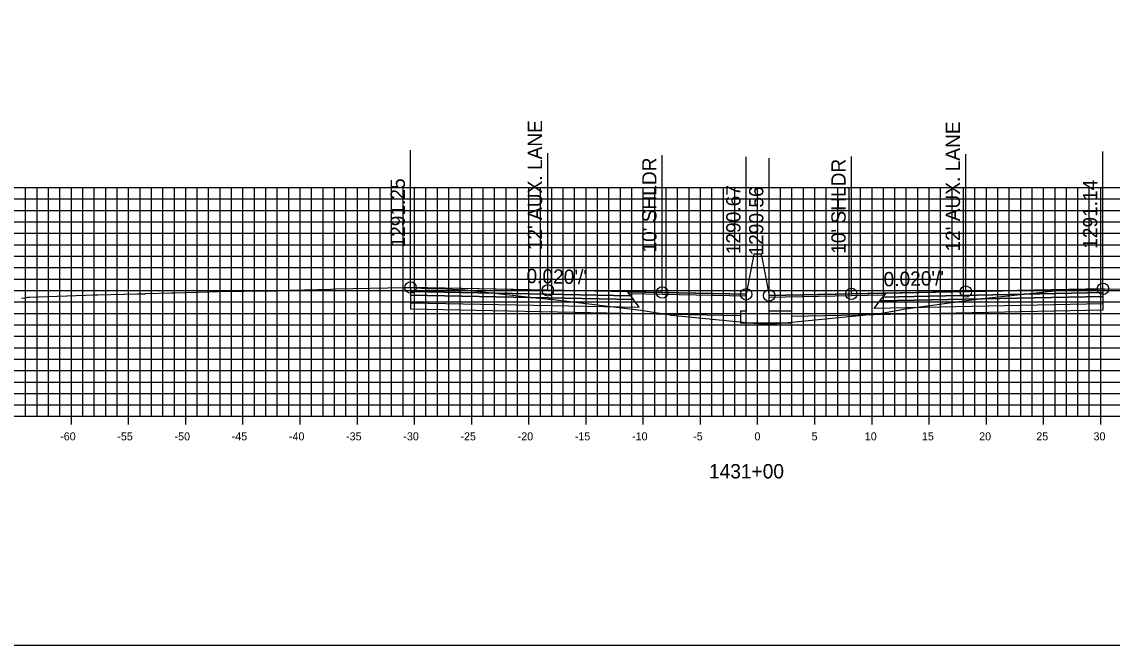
# Model space of a CAD drawing. Extents: x 674939 to 678919, y 750652 to 765176.
# Drawn here: x 678674.2 to 678769.5, y 758282.6 to 758337 of the extents above; entities that cross this region are included whole.
import ezdxf

# ---------------------------------------------------------------- set-up
doc = ezdxf.new("R2010")
doc.units = 0
for name, color, linetype in [('Level 10', 7, 'Continuous'), ('Level 17', 7, 'Continuous'), ('Level 18', 7, 'Continuous'), ('Level 19', 7, 'Continuous'), ('Level 20', 7, 'Continuous'), ('Level 22', 7, 'Continuous'), ('Level 23', 7, 'Continuous'), ('Level 4', 7, 'Continuous'), ('Level 8', 7, 'Continuous'), ('Level 9', 7, 'Continuous')]:
    doc.layers.add(name, color=color, linetype=linetype)

msp = doc.modelspace()

# ---------------------------------------------------------------- linework, layer by layer
at = {"layer": 'Level 10'}
msp.add_lwpolyline([(678674.182, 758312.864), (678674.521, 758312.92), (678674.718, 758312.958), (678674.789, 758312.962), (678674.852, 758312.964), (678680.58, 758313.168), (678680.843, 758313.174), (678683.135, 758313.23), (678683.171, 758313.23), (678684.317, 758313.248), (678684.363, 758313.25), (678684.989, 758313.27), (678685.043, 758313.272), (678687.28, 758313.344), (678687.544, 758313.35), (678691.362, 758313.458), (678695.944, 758313.512), (678696.135, 758313.516), (678696.517, 758313.525), (678697.663, 758313.585), (678697.781, 758313.59), (678701.217, 758313.676), (678701.6, 758313.684), (678707.708, 758313.804), (678707.754, 758313.805), (678708.186, 758313.804), (678708.188, 758313.804), (678708.328, 758313.804), (678708.372, 758313.8), (678709.517, 758313.73), (678709.554, 758313.73), (678710.699, 758313.715), (678710.717, 758313.716), (678710.781, 758313.712), (678712.878, 758313.601), (678712.914, 758313.599), (678712.93, 758313.597), (678718.892, 758312.95), (678720.281, 758312.8), (678720.357, 758312.791), (678720.422, 758312.784), (678720.677, 758312.753), (678728.326, 758311.815), (678730.898, 758311.412), (678730.944, 758311.405), (678730.958, 758311.403), (678730.989, 758311.398), (678731.297, 758311.37), (678738.174, 758310.689), (678739.507, 758310.619), (678740.923, 758310.723), (678749.188, 758311.547), (678750.844, 758311.841), (678751.242, 758311.926), (678755.918, 758312.564), (678757.89, 758312.829), (678759.597, 758312.995), (678762.88, 758313.341), (678764.687, 758313.534), (678765.371, 758313.581), (678765.674, 758313.591), (678766.708, 758313.62), (678767.397, 758313.619), (678767.535, 758313.618), (678768.611, 758313.682), (678768.728, 758313.691), (678768.859, 758313.698), (678768.88, 758313.7), (678770.432, 758313.666)], dxfattribs=at)
at = {"layer": 'Level 17'}
for points in [[(678738.203, 758316.717), (678737.533, 758313.217)], [(678738.863, 758316.607), (678738.863, 758316.717), (678738.203, 758316.717), (678738.203, 758316.717)], [(678738.863, 758316.607), (678739.533, 758313.107)], [(678737.533, 758313.217), (678737.533, 758311.732), (678737.033, 758311.732), (678737.033, 758310.732), (678741.533, 758310.732), (678741.533, 758311.732), (678739.533, 758311.732), (678739.533, 758313.107)]]:
    msp.add_lwpolyline(points, dxfattribs=at)
at = {"layer": 'Level 18'}
for points in [[(678737.533, 758313.217), (678730.188, 758313.364), (678720.188, 758313.564), (678708.188, 758313.804)], [(678768.728, 758313.691), (678756.728, 758313.451), (678746.728, 758313.251), (678739.533, 758313.107)]]:
    msp.add_lwpolyline(points, dxfattribs=at)
for points in [[(678708.188, 758313.804), (678708.188, 758313.474), (678727.438, 758313.089), (678727.188, 758313.424)], [(678768.728, 758313.691), (678768.728, 758313.361), (678749.478, 758312.976), (678749.728, 758313.311)], [(678727.188, 758313.424), (678737.533, 758313.217), (678737.537, 758313.059), (678727.307, 758313.264)], [(678749.608, 758313.151), (678739.533, 758312.95), (678739.533, 758313.107), (678749.728, 758313.311)]]:
    msp.add_lwpolyline(points, close=True, dxfattribs=at)
at = {"layer": 'Level 19'}
for points in [[(678708.188, 758313.474), (678708.188, 758313.144), (678727.688, 758312.754), (678727.438, 758313.089)], [(678708.188, 758313.144), (678708.188, 758312.484), (678728.188, 758312.084), (678727.688, 758312.754)], [(678768.728, 758313.031), (678768.728, 758312.371), (678748.728, 758311.971), (678749.228, 758312.641)], [(678768.728, 758313.361), (678768.728, 758313.031), (678749.228, 758312.641), (678749.478, 758312.976)]]:
    msp.add_lwpolyline(points, close=True, dxfattribs=at)
for points in [[(678708.188, 758312.484), (678708.188, 758311.944), (678728.188, 758311.544), (678737.033, 758311.367)], [(678768.728, 758312.371), (678768.728, 758311.831), (678748.728, 758311.431), (678741.533, 758311.287)]]:
    msp.add_lwpolyline(points, dxfattribs=at)
at = {"layer": 'Level 20'}
for p, q in [((678638.533, 758322.551), (678838.533, 758322.551)), ((678674.533, 758302.551), (678674.533, 758322.551)), ((678675.533, 758302.551), (678675.533, 758322.551)), ((678676.533, 758302.551), (678676.533, 758322.551)), ((678677.533, 758302.551), (678677.533, 758322.551)), ((678678.533, 758302.551), (678678.533, 758322.551)), ((678679.533, 758302.551), (678679.533, 758322.551)), ((678680.533, 758302.551), (678680.533, 758322.551)), ((678681.533, 758302.551), (678681.533, 758322.551)), ((678682.533, 758302.551), (678682.533, 758322.551)), ((678683.533, 758302.551), (678683.533, 758322.551)), ((678684.533, 758302.551), (678684.533, 758322.551)), ((678685.533, 758302.551), (678685.533, 758322.551)), ((678686.533, 758302.551), (678686.533, 758322.551)), ((678687.533, 758302.551), (678687.533, 758322.551)), ((678688.533, 758302.551), (678688.533, 758322.551)), ((678689.533, 758302.551), (678689.533, 758322.551)), ((678690.533, 758302.551), (678690.533, 758322.551)), ((678691.533, 758302.551), (678691.533, 758322.551)), ((678692.533, 758302.551), (678692.533, 758322.551)), ((678693.533, 758302.551), (678693.533, 758322.551)), ((678694.533, 758302.551), (678694.533, 758322.551)), ((678695.533, 758302.551), (678695.533, 758322.551)), ((678696.533, 758302.551), (678696.533, 758322.551)), ((678697.533, 758302.551), (678697.533, 758322.551)), ((678698.533, 758302.551), (678698.533, 758322.551)), ((678699.533, 758302.551), (678699.533, 758322.551)), ((678700.533, 758302.551), (678700.533, 758322.551)), ((678701.533, 758302.551), (678701.533, 758322.551)), ((678702.533, 758302.551), (678702.533, 758322.551)), ((678703.533, 758302.551), (678703.533, 758322.551)), ((678704.533, 758302.551), (678704.533, 758322.551)), ((678705.533, 758302.551), (678705.533, 758322.551)), ((678706.533, 758302.551), (678706.533, 758322.551)), ((678707.533, 758302.551), (678707.533, 758322.551)), ((678708.533, 758302.551), (678708.533, 758322.551)), ((678709.533, 758302.551), (678709.533, 758322.551)), ((678710.533, 758302.551), (678710.533, 758322.551)), ((678711.533, 758302.551), (678711.533, 758322.551)), ((678712.533, 758302.551), (678712.533, 758322.551)), ((678713.533, 758302.551), (678713.533, 758322.551)), ((678714.533, 758302.551), (678714.533, 758322.551)), ((678715.533, 758302.551), (678715.533, 758322.551)), ((678716.533, 758302.551), (678716.533, 758322.551)), ((678717.533, 758302.551), (678717.533, 758322.551)), ((678718.533, 758302.551), (678718.533, 758322.551)), ((678719.533, 758302.551), (678719.533, 758322.551)), ((678720.533, 758302.551), (678720.533, 758322.551)), ((678721.533, 758302.551), (678721.533, 758322.551)), ((678722.533, 758302.551), (678722.533, 758322.551)), ((678723.533, 758302.551), (678723.533, 758322.551)), ((678724.533, 758302.551), (678724.533, 758322.551)), ((678725.533, 758302.551), (678725.533, 758322.551)), ((678726.533, 758302.551), (678726.533, 758322.551)), ((678727.533, 758302.551), (678727.533, 758322.551)), ((678728.533, 758302.551), (678728.533, 758322.551)), ((678729.533, 758302.551), (678729.533, 758322.551)), ((678730.533, 758302.551), (678730.533, 758322.551)), ((678731.533, 758302.551), (678731.533, 758322.551)), ((678732.533, 758302.551), (678732.533, 758322.551)), ((678733.533, 758302.551), (678733.533, 758322.551)), ((678734.533, 758302.551), (678734.533, 758322.551)), ((678735.533, 758302.551), (678735.533, 758322.551)), ((678736.533, 758302.551), (678736.533, 758322.551)), ((678737.533, 758302.551), (678737.533, 758322.551)), ((678738.533, 758302.551), (678738.533, 758322.551)), ((678739.533, 758302.551), (678739.533, 758322.551)), ((678740.533, 758302.551), (678740.533, 758322.551)), ((678741.533, 758302.551), (678741.533, 758322.551)), ((678742.533, 758302.551), (678742.533, 758322.551)), ((678743.533, 758302.551), (678743.533, 758322.551)), ((678744.533, 758302.551), (678744.533, 758322.551)), ((678745.533, 758302.551), (678745.533, 758322.551)), ((678746.533, 758302.551), (678746.533, 758322.551)), ((678747.533, 758302.551), (678747.533, 758322.551)), ((678748.533, 758302.551), (678748.533, 758322.551)), ((678749.533, 758302.551), (678749.533, 758322.551)), ((678750.533, 758302.551), (678750.533, 758322.551)), ((678751.533, 758302.551), (678751.533, 758322.551)), ((678752.533, 758302.551), (678752.533, 758322.551)), ((678753.533, 758302.551), (678753.533, 758322.551)), ((678754.533, 758302.551), (678754.533, 758322.551)), ((678755.533, 758302.551), (678755.533, 758322.551)), ((678756.533, 758302.551), (678756.533, 758322.551)), ((678757.533, 758302.551), (678757.533, 758322.551)), ((678758.533, 758302.551), (678758.533, 758322.551)), ((678759.533, 758302.551), (678759.533, 758322.551)), ((678760.533, 758302.551), (678760.533, 758322.551)), ((678761.533, 758302.551), (678761.533, 758322.551)), ((678762.533, 758302.551), (678762.533, 758322.551)), ((678763.533, 758302.551), (678763.533, 758322.551)), ((678764.533, 758302.551), (678764.533, 758322.551)), ((678765.533, 758302.551), (678765.533, 758322.551)), ((678766.533, 758302.551), (678766.533, 758322.551)), ((678767.533, 758302.551), (678767.533, 758322.551)), ((678768.533, 758302.551), (678768.533, 758322.551)), ((678638.533, 758321.551), (678838.533, 758321.551)), ((678638.533, 758320.551), (678838.533, 758320.551)), ((678638.533, 758319.551), (678838.533, 758319.551)), ((678638.533, 758318.551), (678838.533, 758318.551)), ((678638.533, 758317.551), (678838.533, 758317.551)), ((678638.533, 758316.551), (678838.533, 758316.551)), ((678638.533, 758315.551), (678838.533, 758315.551)), ((678638.533, 758314.551), (678838.533, 758314.551)), ((678638.533, 758313.551), (678838.533, 758313.551)), ((678638.533, 758312.551), (678838.533, 758312.551)), ((678638.533, 758311.551), (678838.533, 758311.551)), ((678638.533, 758310.551), (678838.533, 758310.551)), ((678638.533, 758309.551), (678838.533, 758309.551)), ((678638.533, 758308.551), (678838.533, 758308.551)), ((678638.533, 758307.551), (678838.533, 758307.551)), ((678638.533, 758306.551), (678838.533, 758306.551)), ((678638.533, 758305.551), (678838.533, 758305.551)), ((678638.533, 758304.551), (678838.533, 758304.551)), ((678638.533, 758303.551), (678838.533, 758303.551)), ((678638.533, 758302.551), (678838.533, 758302.551))]:
    msp.add_line(p, q, dxfattribs=at)
at = {"layer": 'Level 23'}
for p, q in [((678708.188, 758313.804), (678708.188, 758325.804)), ((678720.188, 758313.564), (678720.188, 758325.564)), ((678730.188, 758313.364), (678730.188, 758325.364)), ((678737.533, 758313.217), (678737.533, 758325.217)), ((678739.533, 758313.107), (678739.533, 758325.107)), ((678746.728, 758313.251), (678746.728, 758325.251)), ((678756.728, 758313.451), (678756.728, 758325.451)), ((678768.728, 758313.691), (678768.728, 758325.691))]:
    msp.add_line(p, q, dxfattribs=at)
at = {"layer": 'Level 4'}
msp.add_lwpolyline([(678578.533, 758282.551), (678918.533, 758282.551), (678918.533, 758502.551), (678578.533, 758502.551)], close=True, dxfattribs=at)
for centre in [(678708.188, 758313.804), (678720.188, 758313.564), (678730.188, 758313.364), (678737.533, 758313.217), (678739.533, 758313.107), (678746.728, 758313.251), (678756.728, 758313.451), (678768.728, 758313.691)]:
    msp.add_circle(centre, 0.5, dxfattribs=at)
at = {"layer": 'Level 8'}
for p, q in [((678678.533, 758301.851), (678678.533, 758303.251)), ((678683.533, 758301.851), (678683.533, 758303.251)), ((678688.533, 758301.851), (678688.533, 758303.251)), ((678693.533, 758301.851), (678693.533, 758303.251)), ((678698.533, 758301.851), (678698.533, 758303.251)), ((678703.533, 758301.851), (678703.533, 758303.251)), ((678708.533, 758301.851), (678708.533, 758303.251)), ((678713.533, 758301.851), (678713.533, 758303.251)), ((678718.533, 758301.851), (678718.533, 758303.251)), ((678723.533, 758301.851), (678723.533, 758303.251)), ((678728.533, 758301.851), (678728.533, 758303.251)), ((678733.533, 758301.851), (678733.533, 758303.251)), ((678738.533, 758301.851), (678738.533, 758303.251)), ((678743.533, 758301.851), (678743.533, 758303.251)), ((678748.533, 758301.851), (678748.533, 758303.251)), ((678753.533, 758301.851), (678753.533, 758303.251)), ((678758.533, 758301.851), (678758.533, 758303.251)), ((678763.533, 758301.851), (678763.533, 758303.251)), ((678768.533, 758301.851), (678768.533, 758303.251)), ((678638.533, 758302.551), (678838.533, 758302.551))]:
    msp.add_line(p, q, dxfattribs=at)

# ---------------------------------------------------------------- texts
at = {"layer": 'Level 22'}
for rotation, p in [(358.85424, (678718.311, 758314.201)), (1.14576, (678749.556, 758313.907))]:
    msp.add_text("0.020'/'", height=1.25, rotation=rotation, dxfattribs=at).set_placement(p)
at = {"layer": 'Level 23'}
for s, p in [("12' AUX. LANE", (678719.688, 758317.064)), ("12' AUX. LANE", (678756.228, 758316.951)), ("10' SHLDR", (678729.688, 758316.864)), ("10' SHLDR", (678746.228, 758316.751)), ('1291.25', (678707.688, 758317.304)), ('1291.14', (678768.228, 758317.191)), ('1290.67', (678737.033, 758316.717)), ('1290.56', (678739.033, 758316.607))]:
    msp.add_text(s, height=1.25, rotation=90, dxfattribs=at).set_placement(p)
at = {"layer": 'Level 9'}
for s, height, p in [('-60', 0.7, (678677.552, 758300.451)), ('-55', 0.7, (678682.546, 758300.451)), ('-50', 0.7, (678687.552, 758300.451)), ('-45', 0.7, (678692.546, 758300.451)), ('-40', 0.7, (678697.552, 758300.451)), ('-35', 0.7, (678702.546, 758300.451)), ('-30', 0.7, (678707.552, 758300.451)), ('-25', 0.7, (678712.546, 758300.451)), ('-20', 0.7, (678717.552, 758300.451)), ('-15', 0.7, (678722.546, 758300.451)), ('-10', 0.7, (678727.552, 758300.451)), ('-5', 0.7, (678732.896, 758300.451)), ('0', 0.7, (678738.252, 758300.451)), ('5', 0.7, (678743.246, 758300.451)), ('10', 0.7, (678747.902, 758300.451)), ('15', 0.7, (678752.896, 758300.451)), ('20', 0.7, (678757.902, 758300.451)), ('25', 0.7, (678762.896, 758300.451)), ('30', 0.7, (678767.902, 758300.451)), ('1431+00', 1.25, (678734.281, 758297.126))]:
    msp.add_text(s, height=height, dxfattribs=at).set_placement(p)

doc.saveas('drawing.dxf')
